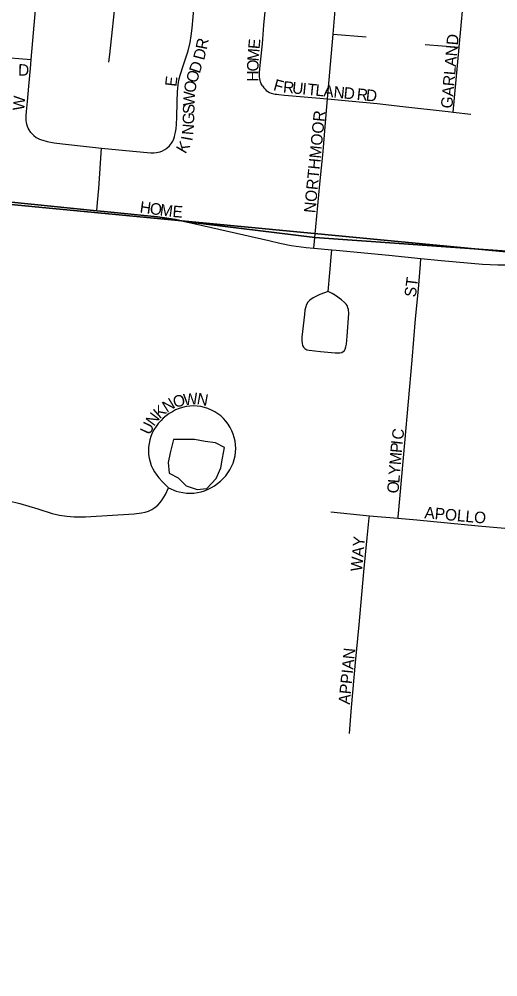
# Model space of a CAD drawing. Extents: x -209 to 4852, y 0 to 905.
# Drawn here: x 133.38 to 141.25, y 301.09 to 316.8 of the extents above; entities that cross this region are included whole.
import ezdxf

# ---------------------------------------------------------------- set-up
doc = ezdxf.new("R2010")
doc.units = 0
for name, color, linetype in [('GM_X_Airport_Location_Class_2', 7, 'Continuous'), ('GM_X_Airport_Location_Class_3', 7, 'Continuous'), ('GM_X_Major_River', 7, 'Continuous'), ('GM_X_Minor_Lake_Text', 7, 'Continuous'), ('GM_X_Minor_River', 7, 'Continuous')]:
    doc.layers.add(name, color=color, linetype=linetype)

msp = doc.modelspace()

# ---------------------------------------------------------------- linework, layer by layer
at = {"layer": 'GM_X_Airport_Location_Class_2'}
for points in [[(138.545, 316.561), (138.578, 316.952), (138.625, 317.548)], [(133.581, 316.144), (133.686, 317.337)], [(140.615, 316.347), (140.705, 317.355)], [(134.855, 316.1), (134.871, 316.225), (134.976, 317.205)], [(135.812, 314.69), (135.854, 314.726), (135.889, 314.767), (135.911, 314.804), (135.924, 314.838), (135.936, 314.872), (135.944, 314.904), (135.954, 314.952), (135.961, 315.007), (135.969, 315.083), (135.973, 315.193), (135.981, 315.45), (135.986, 315.616), (135.994, 315.721), (136, 315.77), (136.013, 315.828), (136.03, 315.885), (136.082, 316.053), (136.161, 316.287), (136.192, 316.423), (136.211, 316.529), (136.228, 316.656), (136.259, 317.028), (136.263, 317.094)], [(137.382, 315.709), (137.362, 315.742), (137.347, 315.776), (137.341, 315.799), (137.337, 315.826), (137.334, 315.86), (137.334, 315.897), (137.335, 315.928), (137.34, 315.988), (137.349, 316.098), (137.383, 316.401), (137.405, 316.706), (137.43, 316.983)], [(138.45, 315.496), (138.497, 316.059), (138.545, 316.561)], [(138.545, 316.561), (139.084, 316.517)], [(140.054, 316.391), (140.615, 316.347)], [(140.518, 315.28), (140.614, 316.339), (140.615, 316.347)], [(132.216, 316.259), (132.372, 316.246), (133.034, 316.188), (133.581, 316.144)], [(133.624, 314.894), (133.574, 314.947), (133.545, 314.989), (133.531, 315.014), (133.52, 315.044), (133.508, 315.083), (133.502, 315.111), (133.5, 315.141), (133.498, 315.175), (133.497, 315.219), (133.502, 315.291), (133.518, 315.453), (133.543, 315.707), (133.568, 315.996), (133.581, 316.144)], [(137.382, 315.709), (137.403, 315.68), (137.425, 315.654), (137.444, 315.636), (137.467, 315.618), (137.496, 315.603), (137.527, 315.59), (137.545, 315.584), (137.567, 315.578), (137.588, 315.574), (137.617, 315.571), (137.652, 315.567), (137.742, 315.558), (137.809, 315.554), (138.45, 315.496)], [(138.225, 313.045), (138.236, 313.162), (138.242, 313.223), (138.325, 314.099), (138.377, 314.631), (138.416, 315.109), (138.45, 315.496)], [(138.45, 315.496), (138.858, 315.46), (139.264, 315.419), (139.686, 315.373), (140.431, 315.288), (140.518, 315.28)], [(140.518, 315.28), (140.804, 315.247)], [(133.624, 314.894), (133.664, 314.863), (133.72, 314.834), (133.749, 314.823), (133.774, 314.816), (133.843, 314.798), (133.957, 314.777), (134.094, 314.761), (134.734, 314.686)], [(134.66, 313.659), (134.672, 313.793), (134.692, 314.025), (134.734, 314.686)], [(134.734, 314.686), (135.249, 314.636), (135.549, 314.612), (135.594, 314.612), (135.638, 314.615), (135.67, 314.62), (135.701, 314.627), (135.74, 314.644), (135.776, 314.665), (135.812, 314.69)], [(133.139, 313.812), (133.205, 313.806), (134.66, 313.659)], [(134.66, 313.659), (134.779, 313.647), (135.654, 313.558), (135.774, 313.544), (135.954, 313.515), (136.099, 313.484), (136.251, 313.452), (136.667, 313.356), (137.487, 313.17), (137.669, 313.126), (137.853, 313.09), (138.101, 313.056), (138.225, 313.045)], [(138.225, 313.045), (138.523, 313.018)], [(138.461, 312.337), (138.488, 312.639), (138.512, 312.898), (138.523, 313.018)], [(138.523, 313.018), (138.595, 313.012), (139.457, 312.93), (139.986, 312.878)], [(139.608, 308.617), (139.609, 308.629), (139.646, 308.991), (139.721, 309.853), (139.842, 311.208), (139.897, 311.884), (139.943, 312.375), (139.977, 312.781), (139.986, 312.878)], [(139.986, 312.878), (140.32, 312.845), (141, 312.784), (141.25, 312.772), (141.438, 312.775), (141.748, 312.794), (142.057, 312.825), (142.611, 312.884), (142.783, 312.896)], [(138.461, 312.337), (138.324, 312.284), (138.212, 312.23), (138.16, 312.194), (138.126, 312.159), (138.105, 312.123), (138.087, 312.067), (138.08, 312.026), (138.07, 311.955), (138.031, 311.583), (138.03, 311.533), (138.032, 311.484), (138.039, 311.451), (138.055, 311.421), (138.077, 311.398), (138.109, 311.378), (138.148, 311.37), (138.333, 311.348), (138.458, 311.339), (138.577, 311.329), (138.652, 311.327), (138.686, 311.333), (138.709, 311.348), (138.727, 311.368), (138.74, 311.391), (138.75, 311.428), (138.761, 311.473), (138.776, 311.599), (138.801, 311.973), (138.796, 312.039), (138.787, 312.069), (138.773, 312.103), (138.757, 312.125), (138.731, 312.156), (138.682, 312.197), (138.579, 312.27), (138.527, 312.301), (138.461, 312.337)], [(135.835, 309.115), (135.966, 309.057), (136.011, 309.045), (136.071, 309.034), (136.132, 309.026), (136.193, 309.024), (136.254, 309.026), (136.314, 309.034), (136.373, 309.047), (136.431, 309.065), (136.488, 309.088), (136.542, 309.116), (136.594, 309.147), (136.644, 309.183), (136.692, 309.221), (136.736, 309.263), (136.778, 309.308), (136.815, 309.356), (136.847, 309.407), (136.875, 309.461), (136.899, 309.517), (136.917, 309.575), (136.931, 309.635), (136.939, 309.695), (136.942, 309.756), (136.939, 309.816), (136.931, 309.876), (136.918, 309.936), (136.899, 309.994), (136.877, 310.05), (136.849, 310.105), (136.818, 310.157), (136.782, 310.206), (136.741, 310.251), (136.697, 310.292), (136.649, 310.329), (136.597, 310.361), (136.543, 310.388), (136.486, 310.412), (136.428, 310.431), (136.369, 310.446), (136.31, 310.455), (136.249, 310.457), (136.189, 310.454), (136.128, 310.446), (136.069, 310.432), (136.011, 310.413), (135.955, 310.39), (135.901, 310.362), (135.849, 310.33), (135.799, 310.295), (135.752, 310.255), (135.709, 310.213), (135.668, 310.167), (135.632, 310.118), (135.599, 310.067), (135.571, 310.013), (135.547, 309.957), (135.529, 309.899), (135.517, 309.839), (135.509, 309.779), (135.508, 309.718), (135.511, 309.658), (135.52, 309.598), (135.535, 309.539), (135.555, 309.481), (135.58, 309.426), (135.609, 309.373), (135.643, 309.322), (135.681, 309.274), (135.741, 309.211), (135.835, 309.115)], [(132.687, 308.977), (132.77, 308.966), (133.027, 308.929), (133.211, 308.898), (133.393, 308.855), (133.69, 308.765), (133.926, 308.693), (134.045, 308.665), (134.165, 308.646), (134.287, 308.637), (134.471, 308.638), (135.273, 308.684), (135.395, 308.7), (135.454, 308.714), (135.511, 308.732), (135.565, 308.757), (135.615, 308.788), (135.66, 308.826), (135.7, 308.87), (135.735, 308.918), (135.786, 309.005), (135.835, 309.115)], [(138.504, 308.716), (139.14, 308.652)], [(138.81, 305.081), (138.843, 305.505), (138.91, 306.247), (138.972, 306.866), (139.046, 307.732), (139.104, 308.289), (139.137, 308.622), (139.14, 308.652)], [(139.14, 308.652), (139.608, 308.617)], [(139.608, 308.617), (139.918, 308.586), (140.928, 308.487), (141.363, 308.448), (142.291, 308.357), (142.971, 308.28), (143.127, 308.262), (143.167, 308.257)]]:
    msp.add_lwpolyline(points, dxfattribs=at)
at = {"layer": 'GM_X_Major_River'}
for points in [[(135.919, 309.908), (135.865, 309.688), (135.833, 309.529), (135.847, 309.354), (135.998, 309.277), (136.125, 309.147), (136.307, 309.085), (136.466, 309.099), (136.542, 309.183)], [(136.542, 309.183), (136.618, 309.265), (136.695, 309.439), (136.727, 309.598), (136.758, 309.772), (136.608, 309.849), (136.441, 309.873), (136.267, 309.905), (136.093, 309.906), (135.919, 309.908)]]:
    msp.add_lwpolyline(points, dxfattribs=at)
at = {"layer": 'GM_X_Minor_Lake_Text'}
for points in [[(133.205, 313.806), (134.66, 313.659), (134.779, 313.647), (135.654, 313.558), (135.774, 313.544), (135.954, 313.515), (136.099, 313.484), (138.242, 313.223), (142.783, 312.896), (144.806, 312.872), (145.204, 312.836), (145.726, 312.772), (147.148, 312.591), (149.629, 312.278), (150.733, 312.143), (151.513, 312.064), (152.092, 312.005), (153.399, 311.872), (154.821, 311.735)], [(154.821, 311.735), (153.399, 311.872), (152.092, 312.005), (151.513, 312.064), (150.733, 312.143), (149.629, 312.278), (147.148, 312.591), (145.726, 312.772), (145.204, 312.836), (144.806, 312.872), (142.783, 312.896), (138.242, 313.223), (136.099, 313.484), (135.954, 313.515), (135.774, 313.544), (135.654, 313.558), (134.779, 313.647), (134.66, 313.659), (133.205, 313.806)]]:
    msp.add_lwpolyline(points, dxfattribs=at)
at = {"layer": 'GM_X_Minor_River'}
for points in [[(134.543, 333.757), (154.664, 331.913), (152.852, 311.89), (132.725, 313.81)], [(132.725, 313.81), (152.852, 311.89), (153.275, 311.838), (151.499, 291.694), (130.833, 293.553)]]:
    msp.add_lwpolyline(points, close=True, dxfattribs=at)

# ---------------------------------------------------------------- texts
at = {"layer": 'GM_X_Airport_Location_Class_3'}
for s, height, rotation, p in [('R', 0.189, 78.8554, (136.466, 316.295)), ('E', 0.189, 85.0208, (137.334, 316.308)), ('GARLAND', 0.1894, 84.9572, (140.5, 315.333)), ('D', 0.189, 75.3036, (136.421, 316.121)), ('M', 0.189, 85.625, (137.319, 316.109)), ('D', 0.189, 71.6549, (136.349, 315.903)), ('O', 0.189, 89.0164, (137.316, 315.945)), ('D', 0.189, 358.2589, (133.363, 315.879)), ('O', 0.189, 72.3461, (136.299, 315.745)), ('E', 0.189, 82.8982, (135.966, 315.69)), ('H', 0.189, 89.8907, (137.316, 315.779)), ('F', 0.189, 344.8503, (137.549, 315.642)), ('O', 0.189, 81.5546, (136.276, 315.588)), ('R', 0.189, 355.079, (137.714, 315.6)), ('U', 0.189, 354.3525, (137.863, 315.588)), ('I', 0.189, 354.3503, (138.029, 315.571)), ('T', 0.189, 354.3499, (138.112, 315.563)), ('L', 0.189, 354.3356, (138.245, 315.55)), ('A', 0.189, 354.3497, (138.377, 315.537)), ('N', 0.189, 354.3525, (138.543, 315.52)), ('D', 0.189, 354.3525, (138.709, 315.504)), ('R', 0.189, 354.3571, (138.925, 315.483)), ('D', 0.189, 354.3307, (139.074, 315.468)), ('W', 0.189, 85.6026, (133.466, 315.299)), ('W', 0.189, 87.2753, (136.266, 315.376)), ('S', 0.189, 87.8415, (136.261, 315.244)), ('G', 0.189, 89.1595, (136.259, 315.078)), ('NORTHMOOR', 0.1894, 84.3505, (138.25, 313.616)), ('N', 0.189, 85.1165, (136.244, 314.897)), ('I', 0.189, 79.4035, (136.226, 314.795)), ('K', 0.189, 59.1487, (136.114, 314.584)), ('H', 0.189, 352.2624, (135.357, 313.631)), ('O', 0.189, 352.2624, (135.522, 313.609)), ('M', 0.189, 352.2717, (135.687, 313.586)), ('E', 0.189, 355.8233, (135.898, 313.558)), ('ST', 0.1894, 82.8783, (139.9, 312.234)), ('O', 0.189, 14.2218, (135.937, 310.424)), ('W', 0.189, 5.9967, (136.091, 310.464)), ('N', 0.189, 350.0275, (136.293, 310.487)), ('K', 0.189, 41.6444, (135.692, 310.237)), ('N', 0.189, 31.8896, (135.809, 310.342)), ('N', 0.189, 53.1257, (135.598, 310.111)), ('U', 0.189, 64.7058, (135.532, 309.969)), ('C', 0.189, 82.155, (139.69, 309.893)), ('P', 0.189, 85.132, (139.67, 309.68)), ('I', 0.189, 83.5584, (139.681, 309.811)), ('M', 0.189, 85.4057, (139.654, 309.481)), ('Y', 0.189, 85.4206, (139.64, 309.315)), ('O', 0.189, 85.4052, (139.616, 309.016)), ('L', 0.189, 85.4043, (139.63, 309.182)), ('APOLLO', 0.1894, 354.8045, (140.038, 308.615)), ('WAY', 0.1894, 84.802, (139.016, 307.733)), ('APPIAN', 0.1894, 84.2929, (138.816, 305.55))]:
    msp.add_text(s, height=height, rotation=rotation, dxfattribs=at).set_placement(p)

doc.saveas('drawing.dxf')
